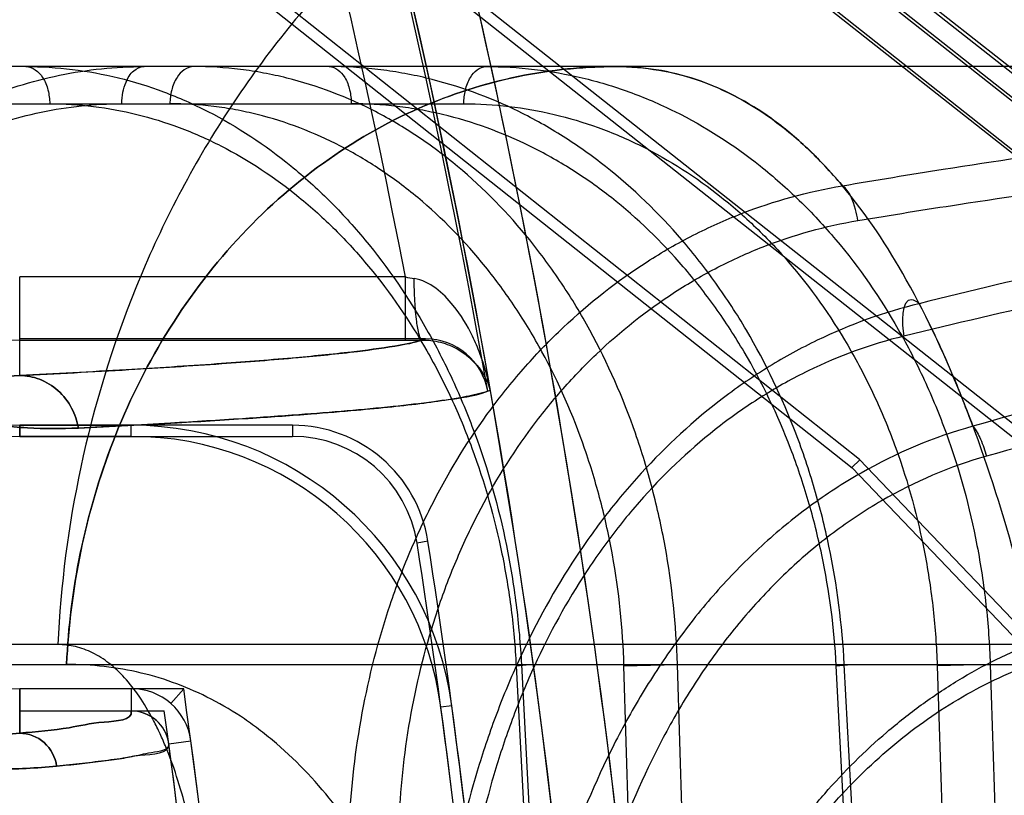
# Model space of a CAD drawing. Header units: millimetres. Extents: x 0 to 297, y 0 to 210.
# Tile 435 of 446: x 243.2855 to 243.3557, y 161.2886 to 161.3439. Entities that reach past the tile are written whole.
import ezdxf

# ---------------------------------------------------------------- set-up
doc = ezdxf.new("R2010")
doc.units = ezdxf.units.MM
doc.header["$LTSCALE"] = 16.335
doc.layers.get('0').update_dxf_attribs({"linetype": 'CONTINUOUS'})
for name, color, linetype in [('AXES_REF', 7, 'CONTINUOUS'), ('INTFCLR_1', 7, 'CONTINUOUS'), ('INTFCLR_144815', 7, 'CONTINUOUS'), ('INTFCLR_72935', 7, 'CONTINUOUS')]:
    doc.layers.add(name, color=color, linetype=linetype)

msp = doc.modelspace()

# ---------------------------------------------------------------- linework, layer by layer
at = {"color": 7, "linetype": 'Continuous'}
for radius in [8.7262453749, 8.7255, 8.6696226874]:
    msp.add_circle((241.415033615, 154.4105885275), radius, dxfattribs=at)
msp.add_arc((241.415033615, 154.4105885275), 8.64, 278.2771290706, 261.7228709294, dxfattribs=at)
at = {"layer": 'AXES_REF', "color": 9, "linetype": 'Continuous'}
msp.add_arc((241.415033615, 154.4105885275), 7.9600610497, 94.4118118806, 85.5881881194, dxfattribs=at)
at = {"layer": 'INTFCLR_1', "color": 9, "linetype": 'Continuous'}
for p, q in [((243.3052822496, 161.3803803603), (243.4069372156, 161.3001264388)), ((243.4041488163, 161.2965944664), (243.3119947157, 161.3693477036)), ((243.285460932, 161.3185468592), (243.285460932, 161.3255784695)), ((243.3129817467, 161.3255784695), (243.285460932, 161.3255784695)), ((243.3129817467, 161.3210791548), (243.3129817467, 161.3255784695)), ((243.285460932, 161.3210791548), (243.3141915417, 161.3210805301)), ((243.285460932, 161.3142104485), (243.285460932, 161.3149978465)), ((243.2934237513, 161.3142104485), (243.2934237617, 161.3149978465)), ((243.285460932, 161.2962104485), (243.285460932, 161.2930348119)), ((243.2934237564, 161.2962104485), (243.2934236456, 161.2946235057)), ((243.3162939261, 161.294985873), (243.3155134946, 161.2948813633)), ((243.2960998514, 161.2922815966), (243.2976727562, 161.2924922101))]:
    msp.add_line(p, q, dxfattribs=at)
at = {"layer": 'INTFCLR_1', "color": 6, "linetype": 'Continuous'}
for p, q in [((243.3944726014, 161.3079450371), (243.3045276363, 161.3789542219)), ((243.293374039, 161.364826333), (243.3882206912, 161.2899473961)), ((243.3874682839, 161.2895381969), (243.2928861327, 161.3642083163)), ((243.2854609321, 161.3149978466), (243.2934237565, 161.3149978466)), ((243.2934237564, 161.3142104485), (243.285460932, 161.3142104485)), ((243.293423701, 161.2962104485), (243.285460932, 161.2962104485)), ((243.285460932, 161.2946235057), (243.293423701, 161.2946235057))]:
    msp.add_line(p, q, dxfattribs=at)
at = {"layer": 'INTFCLR_1', "color": 7, "linetype": 'Continuous'}
msp.add_line((243.3188366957, 161.318095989), (243.3190368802, 161.317510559), dxfattribs=at)
at = {"layer": 'INTFCLR_1', "color": 9, "linetype": 'Continuous'}
for centre, radius, start, end in [((242.7832852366, 161.2235885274), 0.5439220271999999, 4.2349584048, 43.61014177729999), ((242.7832852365, 161.2235885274), 0.548433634, 4.2349578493, 15.4129247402), ((243.285460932, 161.3481563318), 0.0270771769, 193.9313763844, 270.0000000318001), ((243.3361871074, 161.4550267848), 0.1315118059, 259.8369044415, 260.1140063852)]:
    msp.add_arc(centre, radius, start, end, dxfattribs=at)
at = {"layer": 'INTFCLR_1', "color": 6, "linetype": 'Continuous'}
for centre, radius, start, end in [((242.7832852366, 161.2235885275), 0.5394259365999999, 10.8985890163, 42.7086480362), ((243.285460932, 161.3481563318), 0.0339458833, 193.93137305, 270.0000005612), ((243.285460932, 161.3481563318), 0.0331584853, 193.9313762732, 270.0000001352), ((243.285460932, 161.3481563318), 0.0519458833, 193.9313780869, 270.0000003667), ((243.2934234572, 161.2919232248), 0.0230746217, 7.627261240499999, 89.9992566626), ((243.2934234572, 161.2919232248), 0.0222872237, 7.627262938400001, 89.99922879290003), ((243.2934234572, 161.2919232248), 0.0042872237, 7.627283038, 89.99599086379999), ((242.7832852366, 161.2235885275), 0.5369819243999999, 3.0516590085, 7.6294468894), ((242.7832852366, 161.2235885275), 0.5377693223, 3.1312009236, 7.6294436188), ((243.2934234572, 161.2919232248), 0.0027002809, 7.626596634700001, 89.9960006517), ((242.7832852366, 161.2235885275), 0.5173949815, 356.013443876, 7.6295226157), ((242.7832852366, 161.2235885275), 0.5189819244, 356.0148208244, 7.629522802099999)]:
    msp.add_arc(centre, radius, start, end, dxfattribs=at)
at = {"layer": 'INTFCLR_1', "color": 9, "linetype": 'Continuous'}
for points, knots in [([(243.2551279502, 161.340632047), (243.2553432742, 161.3397640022), (243.2558354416, 161.3380661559), (243.2567508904, 161.3356329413), (243.2577973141, 161.3333768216), (243.2589362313, 161.3313169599), (243.260131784, 161.3294589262), (243.2617223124, 161.327297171), (243.2633908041, 161.3253938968), (243.2651041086, 161.3237319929), (243.2667202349, 161.3223132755), (243.2694142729, 161.3202592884), (243.2725931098, 161.3184142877), (243.275722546, 161.3170567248), (243.2785740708, 161.3160546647), (243.2819874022, 161.3152178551), (243.2859124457, 161.314752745), (243.2884359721, 161.3147408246), (243.289646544, 161.3148015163)], [0, 0, 0, 0, 0.0574620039, 0.1134387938, 0.166877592, 0.2171065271, 0.2645507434, 0.3087290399, 0.3894613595, 0.4267760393, 0.4620386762, 0.5275743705, 0.6441857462, 0.6969909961, 0.7465939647, 0.8382414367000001, 0.9221232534, 1, 1, 1, 1]), ([(243.2555946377, 161.3407478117), (243.2557809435, 161.3399967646), (243.2562071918, 161.3385279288), (243.2570003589, 161.3364233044), (243.2579077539, 161.3344723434), (243.2588954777, 161.3326917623), (243.2599325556, 161.3310863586), (243.2613119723, 161.3292197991), (243.2627590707, 161.3275776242), (243.2642447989, 161.3261451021), (243.2656460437, 161.3249231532), (243.2679807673, 161.3231566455), (243.2707335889, 161.3215744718), (243.2734425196, 161.3204161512), (243.2759079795, 161.3195639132), (243.2788573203, 161.3188597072), (243.2822437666, 161.3184811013), (243.2844184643, 161.3184866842), (243.285460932, 161.318546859)], [0, 0, 0, 0, 0.05754868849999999, 0.1136049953, 0.167112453, 0.2174228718, 0.2649197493, 0.309146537, 0.3899516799, 0.4273016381, 0.4625873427, 0.5281651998, 0.6447842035, 0.6975091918, 0.7471243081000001, 0.8386489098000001, 0.9223420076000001, 1, 1, 1, 1]), ([(243.2294916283, 161.3342727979), (243.2299153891, 161.3325643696), (243.2309003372, 161.3292738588), (243.2327769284, 161.3246265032), (243.2349142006, 161.320437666), (243.2372147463, 161.3167191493), (243.2395801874, 161.3134745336), (243.2426304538, 161.3098509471), (243.2457579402, 161.3067670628), (243.2489099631, 161.3041568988), (243.2518226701, 161.3019933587), (243.2553533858, 161.2997501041), (243.2594774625, 161.2976256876), (243.2643997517, 161.2955804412), (243.2699790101, 161.2939370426), (243.2759967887, 161.2929764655), (243.2810503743, 161.2927372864), (243.2840958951, 161.2928967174), (243.285460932, 161.2930348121)], [0, 0, 0, 0, 0.0698671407, 0.1360883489, 0.1986819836, 0.2562926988, 0.3094735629, 0.3579124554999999, 0.4441892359, 0.4833221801, 0.5202930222, 0.5881501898, 0.6490914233, 0.7042036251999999, 0.7995434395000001, 0.8791525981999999, 0.9455413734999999, 1, 1, 1, 1]), ([(243.2291984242, 161.3342000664), (243.2296443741, 161.3324022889), (243.2306805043, 161.3289395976), (243.2326541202, 161.3240484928), (243.2349015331, 161.3196393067), (243.2373203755, 161.3157247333), (243.2398074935, 161.3123083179), (243.2430146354, 161.3084918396), (243.2463032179, 161.3052425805), (243.249617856, 161.3024911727), (243.2526807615, 161.3002097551), (243.2563947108, 161.2978426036), (243.2607326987, 161.2955985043), (243.2659124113, 161.2934348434), (243.27178432, 161.2916909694), (243.2781212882, 161.2906613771), (243.2834453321, 161.2903927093), (243.2866561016, 161.2905448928), (243.2880952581, 161.2906853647)], [0, 0, 0, 0, 0.06983020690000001, 0.1360165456, 0.1985856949, 0.2561722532, 0.3093207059, 0.3577512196, 0.4440024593, 0.4831205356, 0.5200948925, 0.5879287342, 0.6488908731, 0.7039975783, 0.7993757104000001, 0.8790225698, 0.9454860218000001, 1, 1, 1, 1]), ([(243.3190368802, 161.3175105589), (243.3188624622, 161.318394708), (243.318497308, 161.3196996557), (243.317623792, 161.321743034), (243.3163862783, 161.3238152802), (243.3147193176, 161.3252741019), (243.3136080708, 161.325467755)], [0, 0, 0, 0, 0.2696155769, 0.4034546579, 0.6625293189, 1, 1, 1, 1]), ([(243.3141915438, 161.3210805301), (243.3140626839, 161.3210977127), (243.3139076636, 161.3216763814), (243.3137492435, 161.3225013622), (243.3136401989, 161.3239168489), (243.3136110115, 161.3249310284), (243.3136080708, 161.325467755)], [0, 0, 0, 0, 0.0871661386, 0.309707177, 0.6401160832, 1, 1, 1, 1]), ([(243.3141915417, 161.3210805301), (243.3135551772, 161.3208815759), (243.3118679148, 161.3205672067), (243.3087679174, 161.3201565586), (243.3045280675, 161.3197481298), (243.2991636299, 161.3193348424), (243.2926825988, 161.3189250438), (243.287990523, 161.3186736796), (243.285460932, 161.3185468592)], [0, 0, 0, 0, 0.06928541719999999, 0.1776589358, 0.3252045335, 0.5117163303, 0.7368032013, 1, 1, 1, 1]), ([(243.289646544, 161.3148015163), (243.2895642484, 161.3152973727), (243.2892313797, 161.3162933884), (243.2882653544, 161.3175405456), (243.2869408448, 161.3183559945), (243.2859390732, 161.3185439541), (243.285460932, 161.318546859)], [0, 0, 0, 0, 0.2483483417, 0.5086546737, 0.7637514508, 1, 1, 1, 1]), ([(243.2896465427, 161.3148015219), (243.2919935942, 161.3149191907), (243.2961446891, 161.3151404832), (243.301684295, 161.3154814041), (243.305953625, 161.3157850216), (243.3092609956, 161.3160553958), (243.3119354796, 161.3163118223), (243.3142118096, 161.3165586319), (243.3165527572, 161.3169055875), (243.318182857, 161.3171311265), (243.3190368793, 161.3175105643)], [0, 0, 0, 0, 0.2385487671, 0.4219735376, 0.5633767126, 0.6730318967, 0.7587781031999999, 0.8362030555, 0.9051367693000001, 1, 1, 1, 1]), ([(243.2934236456, 161.2946235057), (243.2935200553, 161.2939311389), (243.290970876, 161.2938728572), (243.2888150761, 161.293318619), (243.2866356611, 161.2931494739), (243.285460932, 161.293034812)], [0, 0, 0, 0, 0.2565760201, 0.5667820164, 1, 1, 1, 1]), ([(243.2880952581, 161.2906853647), (243.2880127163, 161.2913115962), (243.2873829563, 161.2925416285), (243.2860860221, 161.2930328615), (243.285460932, 161.2930348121)], [0, 0, 0, 0, 0.5026078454, 1, 1, 1, 1]), ([(243.2880952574, 161.2906853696), (243.2886422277, 161.2907387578), (243.2897036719, 161.290846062), (243.2912319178, 161.2910315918), (243.2927309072, 161.2912084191), (243.2941442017, 161.2915578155), (243.2961975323, 161.2915523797), (243.2960998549, 161.2922815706)], [0, 0, 0, 0, 0.2007017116, 0.3881327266, 0.5683142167, 0.7313224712, 1, 1, 1, 1])]:
    msp.add_open_spline(points, degree=3, knots=knots, dxfattribs=at)
at = {"layer": 'INTFCLR_1', "color": 7, "linetype": 'Continuous'}
msp.add_open_spline([(243.3141915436, 161.3210805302), (243.3145124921, 161.3210822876), (243.3152900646, 161.3210071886), (243.3173032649, 161.320354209), (243.3186970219, 161.3188021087), (243.3190368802, 161.3175105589)], degree=3, knots=[0, 0, 0, 0, 0.152108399, 0.3670628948, 1, 1, 1, 1], dxfattribs=at)
at = {"layer": 'INTFCLR_144815', "color": 9, "linetype": 'Continuous'}
for p, q in [((243.3624388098, 161.3405885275), (242.2998029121, 161.3405885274)), ((243.2645444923, 161.337935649), (243.3171466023, 161.337935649)), ((243.4618767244, 161.2993567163), (242.1883356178, 161.2993567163)), ((242.2666078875, 161.2979436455), (243.4021428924, 161.2979436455)), ((243.320884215, 161.2978494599), (243.3218365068, 161.2979402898)), ((243.320884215, 161.2978494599), (243.325669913, 161.2055885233)), ((243.3212591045, 161.2979436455), (243.3260537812, 161.2055885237)), ((243.3285750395, 161.2978494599), (243.3323906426, 161.2979436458)), ((243.3313337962, 161.2055885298), (243.3285750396, 161.2978494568)), ((243.3351482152, 161.2055885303), (243.3323906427, 161.2979436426)), ((243.3437195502, 161.2978494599), (243.3448058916, 161.2979351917)), ((243.3485946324, 161.2055885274), (243.3437195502, 161.2978494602)), ((243.3491759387, 161.205588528), (243.3442920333, 161.297943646)), ((243.3547056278, 161.2979436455), (243.3509194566, 161.2978494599)), ((243.3509194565, 161.2978494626), (243.3538982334, 161.2055885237)), ((243.3547056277, 161.2979436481), (243.3576837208, 161.205588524))]:
    msp.add_line(p, q, dxfattribs=at)
at = {"layer": 'INTFCLR_144815', "color": 7, "linetype": 'Continuous'}
for points, knots in [([(243.3513326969, 161.9152143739), (243.3516979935, 161.9152215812), (243.3518975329, 161.9141590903), (243.3520316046, 161.9131961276), (243.3520959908, 161.9120472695), (243.3521277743, 161.9107674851), (243.3521256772, 161.9093626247), (243.3520935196, 161.9077661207), (243.3520379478, 161.9061213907), (243.3519710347, 161.9046226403), (243.3519014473, 161.9032722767), (243.3518319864, 161.9020406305), (243.351745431, 161.9006263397), (243.351646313, 161.8991231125), (243.3515359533, 161.8975485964), (243.3514138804, 161.8958929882), (243.351269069, 161.8940196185), (243.3510969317, 161.89189107), (243.3509024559, 161.889585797), (243.3506830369, 161.887079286), (243.3504353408, 161.8843432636), (243.3501573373, 161.8813690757), (243.3498449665, 161.8781210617), (243.3494898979, 161.8745245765), (243.3490873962, 161.8705505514), (243.3486390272, 161.86622612), (243.348137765, 161.8614927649), (243.3475555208, 161.8561053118), (243.3469101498, 161.8502516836), (243.3461916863, 161.8438499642), (243.3453860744, 161.8367875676), (243.3444482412, 161.8286979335), (243.343389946, 161.8197102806), (243.3421846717, 161.8096199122), (243.3408188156, 161.7983411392), (243.339238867, 161.7854656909), (243.3374436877, 161.7710172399), (243.335393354, 161.7547070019), (243.3330668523, 161.7364005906), (243.3304943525, 161.7163628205), (243.3276781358, 161.6946250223), (243.3246668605, 161.6715699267), (243.3214370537, 161.6470216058), (243.3180372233, 161.6213492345), (243.3144762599, 161.5946169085), (243.3107762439, 161.5669849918), (243.3069096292, 161.538243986), (243.3028510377, 161.5082054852), (243.2986281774, 161.4770757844), (243.2942976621, 161.4452692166), (243.2898766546, 161.4129057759), (243.2853271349, 161.3797039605), (243.2805814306, 161.3451712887), (243.2773455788, 161.3216911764), (243.2756862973, 161.3096670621)], [0, 0, 0, 0, 0.0017950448, 0.0035513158, 0.0054803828, 0.007243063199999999, 0.0098972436, 0.012360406, 0.0150941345, 0.0179803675, 0.0197314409, 0.0217371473, 0.0240410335, 0.0266927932, 0.0291384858, 0.0317955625, 0.0348488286, 0.0383697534, 0.04228720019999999, 0.0462147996, 0.0507312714, 0.0557841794, 0.06089060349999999, 0.0667623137, 0.0735395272, 0.0805147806, 0.08812203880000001, 0.0969244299, 0.1071373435, 0.1170550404, 0.1285733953, 0.1420597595, 0.1570654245, 0.1730346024, 0.1919859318, 0.2128826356, 0.236765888, 0.2635166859, 0.2936451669, 0.3274283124, 0.3627698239, 0.4013350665, 0.4416596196, 0.4844146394, 0.5285641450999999, 0.5741551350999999, 0.6213813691, 0.6710402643, 0.7230746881, 0.7757217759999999, 0.8287470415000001, 0.8835523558, 0.9403659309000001, 1, 1, 1, 1]), ([(243.2756862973, 161.3096670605), (243.2771981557, 161.3206191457), (243.2800327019, 161.3411873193), (243.2840236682, 161.3702054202), (243.2875313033, 161.3957694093), (243.2906323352, 161.4184185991), (243.2933938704, 161.4386295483), (243.2958573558, 161.4566938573), (243.2980836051, 161.4730473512), (243.3001213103, 161.4880422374), (243.3019812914, 161.5017539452), (243.3036534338, 161.5141020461), (243.305132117, 161.5250387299), (243.3064504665, 161.5348034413), (243.307627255, 161.5435315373), (243.3086739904, 161.5513058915), (243.3096072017, 161.5582454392), (243.3104447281, 161.5644802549), (243.3111911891, 161.5700426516), (243.3118696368, 161.5751026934), (243.3124752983, 161.5796234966), (243.3130171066, 161.5836706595), (243.3135079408, 161.587339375), (243.3139533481, 161.5906705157), (243.3143597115, 161.5937113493), (243.3147260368, 161.5964538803), (243.3150613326, 161.5989652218), (243.3153685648, 161.6012673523), (243.3156491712, 161.6033707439), (243.3159156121, 161.6053686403), (243.3161646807, 161.6072369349), (243.3163738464, 161.6088064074), (243.3165912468, 161.6104380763), (243.3167403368, 161.6115573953), (243.316838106, 161.612291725)], [0, 0, 0, 0, 0.1086009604, 0.2039477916, 0.2877238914, 0.3620651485, 0.4285031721, 0.4880977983, 0.5411506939, 0.5906228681, 0.6367442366, 0.6770723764, 0.71302358, 0.7451511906, 0.7738599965, 0.7995341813, 0.8222066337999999, 0.8426397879, 0.8613279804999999, 0.8773350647, 0.8927886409, 0.9061319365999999, 0.9174444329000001, 0.9291470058, 0.9391444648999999, 0.9475796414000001, 0.9563257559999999, 0.9640319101, 0.9703936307, 0.9771701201, 0.9838307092, 0.9889079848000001, 0.9927231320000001, 1, 1, 1, 1])]:
    msp.add_open_spline(points, degree=3, knots=knots, dxfattribs=at)
at = {"layer": 'INTFCLR_144815', "color": 9, "linetype": 'Continuous'}
for points, knots in [([(243.3538828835, 161.3675885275), (243.3499868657, 161.3675885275), (243.3419302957, 161.366801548), (243.3300054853, 161.3631544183), (243.3185203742, 161.3568596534), (243.3082069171, 161.3480714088), (243.2996970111, 161.3372462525), (243.2934128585, 161.3250617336), (243.2895054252, 161.3122907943), (243.2883805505, 161.3036049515), (243.2881770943, 161.2993567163)], [0, 0, 0, 0, 0.1120066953, 0.2310131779, 0.3561439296, 0.4858595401, 0.6179059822, 0.7494999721, 0.8777274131, 1, 1, 1, 1]), ([(243.3538828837, 161.3675885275), (243.3543796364, 161.3675885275), (243.3555111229, 161.3671840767), (243.3568843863, 161.3657011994), (243.3578850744, 161.3639451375), (243.3585592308, 161.36241818), (243.3589668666, 161.3613748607), (243.3596389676, 161.3595087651), (243.3605748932, 161.3562923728), (243.3616622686, 161.3514488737), (243.3624696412, 161.346875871), (243.362996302, 161.3433621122), (243.3632974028, 161.3411741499), (243.3637594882, 161.3376108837), (243.3643868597, 161.3319414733), (243.3650815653, 161.3239509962), (243.3655040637, 161.3176371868), (243.3657529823, 161.3132138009), (243.3659144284, 161.3101065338), (243.3661697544, 161.3045167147), (243.3664465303, 161.296335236), (243.366611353, 161.2879989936), (243.3666798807, 161.2811474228), (243.3667048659, 161.2741066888), (243.3666731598, 161.2687943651), (243.3666300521, 161.2652408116)], [0, 0, 0, 0, 0.0141696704, 0.032245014, 0.0566276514, 0.07159990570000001, 0.07983247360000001, 0.08857479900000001, 0.1281706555, 0.1752647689, 0.2301232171, 0.2605892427, 0.2766105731, 0.2931213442, 0.3630803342, 0.4392931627, 0.5218908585, 0.5435700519, 0.5656680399, 0.6106436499, 0.703181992, 0.7991656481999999, 0.8484706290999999, 0.8986288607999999, 1, 1, 1, 1]), ([(243.3666300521, 161.2652408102), (243.366672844, 161.268767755), (243.3667147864, 161.2757463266), (243.366647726, 161.2861012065), (243.3664819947, 161.294583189), (243.3662812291, 161.3012231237), (243.3660420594, 161.3075670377), (243.3656689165, 161.3151499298), (243.3651800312, 161.3224961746), (243.3647226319, 161.3280807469), (243.3642457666, 161.3332115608), (243.3635906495, 161.3391425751), (243.3628110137, 161.3447371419), (243.362126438, 161.3488196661), (243.3614563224, 161.3523641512), (243.3605848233, 161.3562558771), (243.3594206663, 161.3602568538), (243.3583381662, 161.3630251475), (243.3574090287, 161.364781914), (243.3565769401, 161.3660321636), (243.3555153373, 161.3671825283), (243.354380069, 161.3675885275), (243.3538828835, 161.3675885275)], [0, 0, 0, 0, 0.1006106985, 0.199055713, 0.2953636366, 0.342590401, 0.3885395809, 0.4764458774, 0.5591383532, 0.5985355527, 0.6362718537, 0.7061191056, 0.7687234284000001, 0.7973639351, 0.8241873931, 0.8716144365, 0.9110602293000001, 0.9429569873, 0.9561975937, 0.9676399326, 0.9858181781, 1, 1, 1, 1]), ([(243.2859063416, 161.3405885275), (243.2881208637, 161.3405885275), (243.2914776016, 161.3401720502), (243.2952202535, 161.3390074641), (243.2973317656, 161.33814562), (243.3005029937, 161.3366354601), (243.3040078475, 161.3343121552), (243.3071349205, 161.3314798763), (243.3088559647, 161.3296790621), (243.3113826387, 161.3267713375), (243.3135919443, 161.3235340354), (243.3154648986, 161.320068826), (243.3166556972, 161.3176287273), (243.3185038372, 161.3131681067), (243.3198267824, 161.3084705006), (243.3205865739, 161.3043350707), (243.3209968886, 161.3015094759), (243.321185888, 161.2993721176), (243.3212591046, 161.2979436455)], [0, 0, 0, 0, 0.1091978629, 0.1646839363, 0.1929779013, 0.2215829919, 0.3378362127, 0.398393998, 0.4294053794, 0.4606082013, 0.5883152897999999, 0.6213567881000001, 0.6548436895, 0.7221509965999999, 0.8592379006, 0.8943221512, 0.9294697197, 1, 1, 1, 1]), ([(243.2859063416, 161.3405885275), (243.2863798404, 161.3405885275), (243.2871236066, 161.3399734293), (243.2875130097, 161.3389245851), (243.2876016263, 161.3382653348), (243.2876052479, 161.337935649)], [0, 0, 0, 0, 0.4196904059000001, 0.7077619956, 1, 1, 1, 1]), ([(243.2888049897, 161.2979436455), (243.2889262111, 161.3005970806), (243.289594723, 161.3060146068), (243.2919181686, 161.3139865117), (243.295655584, 161.3215951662), (243.3007200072, 161.3283611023), (243.3068656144, 161.3338613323), (243.3137158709, 161.3378064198), (243.3197487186, 161.3397432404), (243.3239448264, 161.340385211), (243.3262663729, 161.3405599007), (243.3274110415, 161.3405885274), (243.3279784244, 161.3405885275)], [0, 0, 0, 0, 0.1249260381, 0.2555252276, 0.3887896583, 0.5214499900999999, 0.6505625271, 0.7739873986, 0.8905463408, 0.9461740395, 0.9733149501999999, 1, 1, 1, 1]), ([(243.3279784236, 161.3405885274), (243.3268334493, 161.3405885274), (243.3245027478, 161.3404693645), (243.3197470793, 161.3397383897), (243.313713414, 161.3378068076), (243.3068657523, 161.3338607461), (243.3007200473, 161.3283618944), (243.295655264, 161.3215925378), (243.2907502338, 161.3116188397), (243.2890521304, 161.3033533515), (243.2888049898, 161.2979436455)], [0, 0, 0, 0, 0.0538964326, 0.1096244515, 0.2261806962, 0.349711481, 0.4789348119, 0.6117089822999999, 0.7450877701, 1, 1, 1, 1]), ([(243.2927455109, 161.337935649), (243.2927483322, 161.3382106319), (243.2927997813, 161.3387371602), (243.2930444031, 161.3395562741), (243.2934831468, 161.3403011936), (243.2940685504, 161.3405885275), (243.2943322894, 161.3405885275)], [0, 0, 0, 0, 0.246373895, 0.4701438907, 0.7637126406, 1, 1, 1, 1]), ([(243.2978756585, 161.3405885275), (243.2974021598, 161.3405885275), (243.2966583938, 161.3399734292), (243.2962689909, 161.338924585), (243.2961803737, 161.3382653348), (243.2961767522, 161.337935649)], [0, 0, 0, 0, 0.4196903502, 0.7077619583, 1, 1, 1, 1]), ([(243.3323906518, 161.2979436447), (243.3323044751, 161.3007662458), (243.33186576, 161.3049809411), (243.3308059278, 161.3097807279), (243.3300496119, 161.3124558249), (243.3287906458, 161.3163195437), (243.3269044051, 161.320625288), (243.3245119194, 161.3245935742), (243.3230292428, 161.3267132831), (243.3207541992, 161.3296666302), (243.3181653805, 161.3323284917), (243.31530599, 161.3345851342), (243.3133817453, 161.3359441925), (243.3099262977, 161.3379886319), (243.30617122, 161.3394269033), (243.3028731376, 161.3401438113), (243.3006643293, 161.3404853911), (243.2989895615, 161.3405885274), (243.2978756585, 161.3405885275)], [0, 0, 0, 0, 0.1400985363, 0.2092020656, 0.2436857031, 0.277971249, 0.4108016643, 0.4755818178, 0.5076100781, 0.5390793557, 0.6605405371, 0.6902617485, 0.7197591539, 0.7773480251, 0.8891702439, 0.9170270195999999, 0.9447376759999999, 1, 1, 1, 1]), ([(243.3442920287, 161.2979436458), (243.3441442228, 161.3007718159), (243.3435994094, 161.304993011), (243.3424007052, 161.309784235), (243.3415600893, 161.3124575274), (243.3401683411, 161.3163310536), (243.3381134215, 161.3206404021), (243.3355513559, 161.3245974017), (243.3339680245, 161.3267149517), (243.3315352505, 161.3296765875), (243.3287882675, 161.3323358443), (243.3257775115, 161.3345860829), (243.3237477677, 161.3359458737), (243.3201086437, 161.3379920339), (243.3161814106, 161.3394271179), (243.312739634, 161.3401437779), (243.3104374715, 161.3404851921), (243.308694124, 161.3405885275), (243.3075348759, 161.3405885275)], [0, 0, 0, 0, 0.1372745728, 0.2052346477, 0.2392207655, 0.273064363, 0.40473724, 0.4693064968, 0.5013235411, 0.5328440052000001, 0.6550896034, 0.6851375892, 0.7150081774, 0.7734496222, 0.8872400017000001, 0.9156027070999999, 0.9438087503, 1, 1, 1, 1]), ([(243.3075348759, 161.3405885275), (243.3079866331, 161.3405885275), (243.3086839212, 161.3399496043), (243.309035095, 161.3389216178), (243.3091182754, 161.3382649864), (243.3091216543, 161.337935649)], [0, 0, 0, 0, 0.4095910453, 0.7013866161, 1, 1, 1, 1]), ([(243.3171466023, 161.337935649), (243.3171499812, 161.3382649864), (243.3172331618, 161.3389216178), (243.3175843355, 161.3399496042), (243.3182816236, 161.3405885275), (243.3187333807, 161.3405885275)], [0, 0, 0, 0, 0.2986134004, 0.5904089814, 1, 1, 1, 1]), ([(243.3187333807, 161.3405885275), (243.3210347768, 161.3405885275), (243.3245153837, 161.3401760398), (243.3284044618, 161.3390091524), (243.3305901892, 161.3381464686), (243.3338523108, 161.336642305), (243.3374564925, 161.3343246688), (243.3406698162, 161.3314829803), (243.342428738, 161.3296802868), (243.3449966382, 161.3267795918), (243.3472364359, 161.3235411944), (243.3491209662, 161.3200695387), (243.3503115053, 161.3176301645), (243.3521449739, 161.3131713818), (243.3534290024, 161.3084702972), (243.3541359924, 161.3043347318), (243.3545056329, 161.3015084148), (243.3546587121, 161.2993712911), (243.3547056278, 161.2979436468)], [0, 0, 0, 0, 0.112209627, 0.1688776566, 0.1976712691, 0.2267084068, 0.3439814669, 0.4046494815, 0.4356206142, 0.4667234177, 0.5935097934, 0.626212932, 0.6593247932, 0.7258042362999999, 0.8610544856, 0.8956691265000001, 0.9303544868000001, 1, 1, 1, 1]), ([(243.3279784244, 161.3405885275), (243.3300445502, 161.3405885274), (243.3343394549, 161.3398570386), (243.3386170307, 161.3373750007), (243.3412234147, 161.3351811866), (243.3426848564, 161.3337713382), (243.3436422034, 161.3327054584), (243.3441627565, 161.3320835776)], [0, 0, 0, 0, 0.3287889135, 0.6771462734, 0.7722571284, 0.8709440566, 1, 1, 1, 1]), ([(243.3534690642, 161.3149298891), (243.353242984, 161.3155394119), (243.3518749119, 161.3191153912), (243.349149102, 161.3250823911), (243.3455412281, 161.3305522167), (243.3429426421, 161.3334882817), (243.341309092, 161.335129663), (243.3384505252, 161.3375232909), (243.3339086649, 161.339954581), (243.329915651, 161.3405885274), (243.3279784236, 161.3405885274)], [0, 0, 0, 0, 0.050723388, 0.2987433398, 0.5104880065, 0.55853659, 0.6045091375, 0.6910612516, 0.8488498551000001, 1, 1, 1, 1]), ([(243.2581643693, 161.2978494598), (243.258226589, 161.299035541), (243.2584313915, 161.3014010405), (243.2589797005, 161.3049118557), (243.2597657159, 161.308358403), (243.2607822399, 161.3117151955), (243.2620226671, 161.3149572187), (243.2634783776, 161.3180612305), (243.2651386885, 161.3210062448), (243.2669927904, 161.3237715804), (243.269026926, 161.326338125), (243.2712276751, 161.3286863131), (243.2735781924, 161.3308002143), (243.2760630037, 161.3326642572), (243.2786648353, 161.334265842), (243.2813659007, 161.3355924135), (243.2841455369, 161.3366340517), (243.2869821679, 161.3373839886), (243.2898549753, 161.3378352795), (243.2917841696, 161.337935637), (243.292745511, 161.337935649)], [0, 0, 0, 0, 0.0611914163, 0.1222153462, 0.1829330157, 0.2431697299, 0.3027654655, 0.3616159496, 0.4196421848, 0.4767773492, 0.5329717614, 0.5881802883, 0.6423889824, 0.6956352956, 0.7479993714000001, 0.7995680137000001, 0.850430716, 0.900683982, 0.9504712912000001, 1, 1, 1, 1]), ([(243.2876052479, 161.337935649), (243.2896885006, 161.337935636), (243.2928463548, 161.3375442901), (243.2963673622, 161.3364491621), (243.2983541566, 161.335639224), (243.3013379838, 161.3342198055), (243.3046360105, 161.3320359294), (243.3075792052, 161.3293734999), (243.3091991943, 161.3276807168), (243.3115776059, 161.3249477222), (243.3136576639, 161.32190465), (243.3154215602, 161.3186471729), (243.3165429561, 161.3163535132), (243.318283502, 161.312160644), (243.319530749, 161.3077448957), (243.3202480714, 161.3038574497), (243.3206355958, 161.301201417), (243.3208145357, 161.2991922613), (243.320884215, 161.2978494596)], [0, 0, 0, 0, 0.1092276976, 0.1647324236, 0.1930354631, 0.2216493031, 0.3379316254, 0.3985016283, 0.4295175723, 0.460723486, 0.5884330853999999, 0.6214715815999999, 0.6549537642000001, 0.7222477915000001, 0.8592953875, 0.8943666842, 0.9295004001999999, 1, 1, 1, 1]), ([(243.3285750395, 161.2978494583), (243.3284956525, 161.3005025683), (243.3280861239, 161.3044642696), (243.3270928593, 161.3089761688), (243.3263840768, 161.3114908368), (243.3252037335, 161.3151226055), (243.3234340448, 161.3191698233), (243.3211887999, 161.3229002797), (243.3197972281, 161.3248928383), (243.3176620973, 161.3276689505), (243.315231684, 161.33017108), (243.3125468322, 161.3322924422), (243.3107399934, 161.3335699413), (243.3074951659, 161.3354915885), (243.3039685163, 161.3368435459), (243.3008709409, 161.3375177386), (243.298796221, 161.3378388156), (243.297223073, 161.3379356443), (243.2961767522, 161.337935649)], [0, 0, 0, 0, 0.1401554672, 0.2092802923, 0.2437732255, 0.2780669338, 0.4109187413, 0.4756998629, 0.5077268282, 0.5391939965, 0.6606353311, 0.6903498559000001, 0.7198403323, 0.7774136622, 0.8891993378, 0.9170477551, 0.9447508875, 1, 1, 1, 1]), ([(243.3437195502, 161.29784946), (243.3435790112, 161.3005080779), (243.3430644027, 161.3044761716), (243.3419339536, 161.3089796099), (243.3411419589, 161.3114924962), (243.3398307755, 161.3151337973), (243.337895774, 161.3191847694), (243.3354836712, 161.3229040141), (243.3339931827, 161.3248944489), (243.3317032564, 161.3276786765), (243.3291177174, 161.3301781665), (243.3262846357, 161.3322933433), (243.3243746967, 161.3335715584), (243.3209504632, 161.3354949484), (243.3172556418, 161.3368437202), (243.3140177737, 161.3375176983), (243.3118520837, 161.3378386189), (243.3102121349, 161.3379356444), (243.3091216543, 161.337935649)], [0, 0, 0, 0, 0.1372191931, 0.2051575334, 0.239134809, 0.2729706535, 0.4046233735, 0.4691910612, 0.501209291, 0.5327320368, 0.6549971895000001, 0.6850516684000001, 0.7149290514, 0.7733847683, 0.887210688, 0.9155819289, 0.9437955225, 1, 1, 1, 1]), ([(243.3171466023, 161.337935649), (243.319308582, 161.3379356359), (243.3225783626, 161.3375481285), (243.3262313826, 161.3364507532), (243.328284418, 161.3356400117), (243.3313484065, 161.3342261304), (243.3347334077, 161.3320475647), (243.3377506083, 161.3293763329), (243.3394020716, 161.327681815), (243.3418132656, 161.3249551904), (243.3439155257, 161.3219109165), (243.3456841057, 161.3186477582), (243.346801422, 161.3163547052), (243.3485219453, 161.3121633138), (243.3497255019, 161.307744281), (243.3503877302, 161.3038570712), (243.3507335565, 161.3012002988), (243.3508761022, 161.299191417), (243.3509194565, 161.2978494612)], [0, 0, 0, 0, 0.1121878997, 0.1688416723, 0.1976274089, 0.2266570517, 0.343905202, 0.4045627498, 0.4355295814, 0.4666289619, 0.5934110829, 0.6261162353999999, 0.6592317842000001, 0.7257227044, 0.8610051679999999, 0.8956305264, 0.9303278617, 1, 1, 1, 1]), ([(243.3441627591, 161.3320836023), (243.3465579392, 161.3324921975), (243.356251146, 161.3340796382), (243.365985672, 161.3354135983), (243.3733270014, 161.3362812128)], [0, 0, 0, 0, 0.2473764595, 1, 1, 1, 1]), ([(243.3452607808, 161.3296008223), (243.3476560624, 161.3300012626), (243.3573503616, 161.3315571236), (243.3670843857, 161.3328642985), (243.3744250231, 161.3337144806)], [0, 0, 0, 0, 0.2473483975, 1, 1, 1, 1]), ([(243.3089722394, 161.2865281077), (243.3091104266, 161.2891923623), (243.3097229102, 161.2944985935), (243.3113786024, 161.3009723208), (243.3132512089, 161.3059452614), (243.3154710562, 161.310711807), (243.317884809, 161.314622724), (243.3202762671, 161.3177110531), (243.3219535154, 161.3196928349), (243.3250669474, 161.3229157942), (243.3285937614, 161.3256924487), (243.3318406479, 161.3276647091), (243.334060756, 161.3288680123), (243.3380618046, 161.3306660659), (243.3417072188, 161.3316746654), (243.3441627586, 161.3320835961)], [0, 0, 0, 0, 0.1287568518, 0.2569609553, 0.3213810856, 0.384983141, 0.5105637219, 0.5419689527, 0.5734721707, 0.6358190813, 0.7580421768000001, 0.7885404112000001, 0.8191369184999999, 0.8798569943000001, 1, 1, 1, 1]), ([(243.3452607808, 161.3296008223), (243.3452219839, 161.3298656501), (243.3450303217, 161.330742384), (243.3446841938, 161.3317029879), (243.3441627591, 161.3320836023)], [0, 0, 0, 0, 0.2930871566, 1, 1, 1, 1]), ([(243.3792632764, 161.3301323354), (243.3767455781, 161.3296576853), (243.3668274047, 161.3277164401), (243.3569632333, 161.325497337), (243.3496426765, 161.3236738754)], [0, 0, 0, 0, 0.2535103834, 1, 1, 1, 1]), ([(243.3125169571, 161.2864339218), (243.3126203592, 161.2889676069), (243.3131428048, 161.2940080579), (243.3146445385, 161.3001615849), (243.3163658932, 161.3048814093), (243.318415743, 161.3093953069), (243.3206581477, 161.3130989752), (243.3228874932, 161.3160224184), (243.3244508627, 161.3178965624), (243.3273567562, 161.3209426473), (243.3306572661, 161.3235666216), (243.333699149, 161.3254299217), (243.3357798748, 161.3265660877), (243.3395325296, 161.3282640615), (243.3429549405, 161.3292155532), (243.3452607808, 161.3296008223)], [0, 0, 0, 0, 0.1298374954, 0.2586273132, 0.3231850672, 0.3868339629, 0.5122916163, 0.5436287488, 0.5750512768, 0.6372068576, 0.7589754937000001, 0.7893511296, 0.8198239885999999, 0.8802999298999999, 1, 1, 1, 1]), ([(243.3781652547, 161.3276885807), (243.3756476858, 161.3272234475), (243.365731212, 161.325321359), (243.3558666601, 161.3231466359), (243.3485446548, 161.32135929)], [0, 0, 0, 0, 0.2535536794, 1, 1, 1, 1]), ([(243.3496426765, 161.3236738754), (243.3494953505, 161.3238156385), (243.3483104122, 161.3244302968), (243.3483741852, 161.3222244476), (243.3485446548, 161.32135929)], [0, 0, 0, 0, 0.1882211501, 1, 1, 1, 1]), ([(243.3496426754, 161.3236738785), (243.3471381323, 161.3230695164), (243.343455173, 161.3217369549), (243.3388883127, 161.3192366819), (243.3345308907, 161.3162502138), (243.3310933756, 161.313080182), (243.328460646, 161.3100701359), (243.3267685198, 161.3079615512), (243.3240351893, 161.3040780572), (243.3217669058, 161.2998764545), (243.3201470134, 161.2961259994), (243.3191481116, 161.2935772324), (243.3176347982, 161.2890572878), (243.316093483, 161.2824223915), (243.3154590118, 161.2770186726), (243.3152756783, 161.2743067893)], [0, 0, 0, 0, 0.1202040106, 0.1809468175, 0.2426366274, 0.3663086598, 0.3976274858, 0.4292047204, 0.4923997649, 0.6189828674, 0.6509543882, 0.6830001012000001, 0.7466739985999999, 0.8731875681, 1, 1, 1, 1]), ([(243.3496426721, 161.3236738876), (243.3502896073, 161.3224285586), (243.3512489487, 161.3204168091), (243.3524523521, 161.3175809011), (243.354344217, 161.3127290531), (243.356971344, 161.304346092), (243.3589596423, 161.2955035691), (243.3601677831, 161.2889272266), (243.3609444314, 161.2843001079), (243.362185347, 161.2757642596), (243.3632499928, 161.2656699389), (243.3639204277, 161.2565657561), (243.3642387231, 161.2511306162), (243.3646482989, 161.2427372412), (243.3649719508, 161.2299057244), (243.364876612, 161.2184570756), (243.3647357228, 161.2126538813)], [0, 0, 0, 0, 0.0372726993, 0.0591480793, 0.081815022, 0.1755685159, 0.2921048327, 0.3223045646, 0.3531589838, 0.4167142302, 0.5513725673, 0.6226313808, 0.6591658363, 0.6959740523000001, 0.8458220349, 1, 1, 1, 1]), ([(243.3846170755, 161.3228860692), (243.3819470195, 161.322283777), (243.3715091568, 161.3198542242), (243.3611380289, 161.3171352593), (243.3534690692, 161.3149301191)], [0, 0, 0, 0, 0.2554058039, 1, 1, 1, 1]), ([(243.3485446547, 161.32135929), (243.3461948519, 161.320785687), (243.3427400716, 161.319522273), (243.3384654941, 161.3171473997), (243.3343873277, 161.3143114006), (243.3311772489, 161.3113006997), (243.3287293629, 161.3084388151), (243.3271545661, 161.3064314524), (243.3246117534, 161.3027295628), (243.3225126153, 161.2987262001), (243.3210269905, 161.2951496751), (243.3201102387, 161.2927127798), (243.3187259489, 161.2883811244), (243.3173356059, 161.2820097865), (243.316802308, 161.2768216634), (243.316656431, 161.2742126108)], [0, 0, 0, 0, 0.1191128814, 0.1793339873, 0.2405248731, 0.3633715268, 0.3945338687, 0.4259739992, 0.4889667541, 0.6154878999, 0.6475290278, 0.6796791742, 0.7436740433, 0.8713175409, 1, 1, 1, 1]), ([(243.3855845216, 161.3205872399), (243.382914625, 161.3199970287), (243.3724788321, 161.3176165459), (243.3621072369, 161.3149519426), (243.3544365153, 161.3127904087)], [0, 0, 0, 0, 0.255456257, 1, 1, 1, 1]), ([(243.3534690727, 161.3149300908), (243.3506902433, 161.3141586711), (243.3466364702, 161.312441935), (243.3417571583, 161.3092645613), (243.3383524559, 161.3064597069), (243.3352439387, 161.3032996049), (243.3324470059, 161.2998386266), (243.3299669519, 161.2961310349), (243.3270795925, 161.2909288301), (243.325074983, 161.2861017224), (243.3236970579, 161.2818495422), (243.3228615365, 161.2789877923), (243.3209293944, 161.2710912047), (243.3200909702, 161.2637125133), (243.319773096, 161.2578261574)], [0, 0, 0, 0, 0.122251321, 0.1841550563, 0.2465049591, 0.3088365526, 0.3717560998, 0.4348594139, 0.4976795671, 0.6237574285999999, 0.6555254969, 0.6871647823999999, 0.7501096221, 1, 1, 1, 1]), ([(243.3534690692, 161.3149301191), (243.3536957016, 161.3146534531), (243.3540775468, 161.3139534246), (243.3543318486, 161.3132065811), (243.3544365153, 161.3127904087)], [0, 0, 0, 0, 0.4545659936, 1, 1, 1, 1]), ([(243.3544365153, 161.3127904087), (243.3518286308, 161.3120564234), (243.3480254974, 161.3104211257), (243.3434644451, 161.3073897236), (243.3402844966, 161.3047116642), (243.3373864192, 161.3016917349), (243.3347845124, 161.2983803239), (243.3324840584, 161.2948278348), (243.3298093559, 161.2898284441), (243.3279706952, 161.2851868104), (243.3267177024, 161.2810947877), (243.325956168, 161.2783288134), (243.3241968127, 161.2706388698), (243.3234949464, 161.263462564), (243.3232440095, 161.2577319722)], [0, 0, 0, 0, 0.1202423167, 0.1812239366, 0.2427342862, 0.3043443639, 0.366679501, 0.4293621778, 0.4919378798, 0.6181093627, 0.650035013, 0.681882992, 0.7454161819, 1, 1, 1, 1]), ([(243.2992634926, 161.2652408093), (243.2993078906, 161.2664159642), (243.2993585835, 161.2687423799), (243.299318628, 161.2721957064), (243.2991880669, 161.2750235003), (243.2990227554, 161.2772360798), (243.298822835, 161.2793530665), (243.2985065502, 161.2818857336), (243.2980875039, 161.2843328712), (243.2976940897, 161.2861911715), (243.2972798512, 161.2879077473), (243.2967066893, 161.2898969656), (243.2960277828, 161.2917568), (243.2954327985, 161.2931091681), (243.2948387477, 161.2943052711), (243.2940532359, 161.295629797), (243.2930087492, 161.2969766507), (243.2918914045, 161.2980347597), (243.2907047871, 161.2987981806), (243.2894581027, 161.2992574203), (243.2885999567, 161.2993566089), (243.2881770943, 161.2993567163)], [0, 0, 0, 0, 0.091753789, 0.1815166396, 0.2694076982, 0.3125669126, 0.3546185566, 0.4353061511, 0.5116443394, 0.5482469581, 0.5834912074, 0.6494052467, 0.7096551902, 0.7377984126, 0.764641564, 0.8138270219, 0.85768374, 0.8972107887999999, 0.9333282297, 0.9670072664, 1, 1, 1, 1]), ([(243.3231334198, 161.2127040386), (243.3233645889, 161.2166992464), (243.3238554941, 161.2247019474), (243.3248325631, 161.2367207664), (243.3263462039, 161.2487687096), (243.3283862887, 161.2587749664), (243.3304359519, 161.2656876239), (243.331833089, 161.2696302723), (243.3333947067, 161.2735533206), (243.3356559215, 161.2783355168), (243.3383814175, 161.282874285), (243.3408584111, 161.2862973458), (243.3435234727, 161.289537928), (243.3464907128, 161.2924963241), (243.3497616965, 161.2950867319), (243.3532314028, 161.2974031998), (243.3560562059, 161.2988016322), (243.3580032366, 161.2995391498)], [0, 0, 0, 0, 0.1216132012, 0.243647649, 0.3663864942, 0.4904425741, 0.5534431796, 0.5853358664, 0.6175277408, 0.68173217, 0.7458615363, 0.7780820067, 0.8100580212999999, 0.8733073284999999, 0.9049126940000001, 0.9367292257, 1, 1, 1, 1]), ([(243.3152757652, 161.2743067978), (243.315192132, 161.2745284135), (243.314863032, 161.2753880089), (243.3142697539, 161.276853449), (243.3132202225, 161.2792330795), (243.3113408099, 161.2829971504), (243.3083193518, 161.28774104), (243.3050101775, 161.291313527), (243.3026660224, 161.293218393), (243.3011390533, 161.2943225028), (243.2984124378, 161.295956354), (243.2941703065, 161.2975478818), (243.2905911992, 161.2979425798), (243.2888049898, 161.2979436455)], [0, 0, 0, 0, 0.0187560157, 0.0728836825, 0.1251833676, 0.224679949, 0.4058705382, 0.5687625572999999, 0.6073438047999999, 0.6449671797, 0.7179054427, 0.8585486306, 1, 1, 1, 1]), ([(243.3246621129, 161.2126068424), (243.3248875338, 161.2165927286), (243.3253532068, 161.2245594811), (243.3262413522, 161.2364917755), (243.3276113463, 161.2483817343), (243.3294705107, 161.2582123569), (243.3313538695, 161.2649811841), (243.3326445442, 161.2688221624), (243.3340817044, 161.2726302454), (243.3361733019, 161.2772600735), (243.3387043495, 161.2816553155), (243.3410099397, 161.284964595), (243.3434894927, 161.2880858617), (243.346258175, 161.2909346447), (243.3493182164, 161.2934282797), (243.3525604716, 161.2956544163), (243.3552086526, 161.2969989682), (243.3570357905, 161.2977072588)], [0, 0, 0, 0, 0.1248651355, 0.2496005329, 0.3741910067, 0.4990542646, 0.5620229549, 0.5937827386, 0.6257619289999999, 0.6893021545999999, 0.7524559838, 0.7840722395, 0.8153727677, 0.8770772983, 0.9078185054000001, 0.9387092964, 1, 1, 1, 1])]:
    msp.add_open_spline(points, degree=3, knots=knots, dxfattribs=at)
at = {"layer": 'INTFCLR_144815', "color": 6, "linetype": 'Continuous'}
msp.add_open_spline([(243.2575460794, 161.2979436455), (243.2576121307, 161.2992177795), (243.2578324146, 161.3017681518), (243.2584276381, 161.3055620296), (243.2592880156, 161.3093007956), (243.2604024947, 161.312929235), (243.2617544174, 161.3164079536), (243.2633283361, 161.3197145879), (243.2651201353, 161.3228464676), (243.2671194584, 161.3257839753), (243.2693050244, 161.3284973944), (243.2716548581, 161.3309655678), (243.2741551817, 161.3331786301), (243.2767979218, 161.3351299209), (243.2795599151, 161.3368011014), (243.2824136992, 161.3381775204), (243.2853259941, 161.3392490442), (243.2882852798, 161.3400173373), (243.2912906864, 161.3404836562), (243.2933159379, 161.3405885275), (243.2943322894, 161.3405885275)], degree=3, knots=[0, 0, 0, 0, 0.0617823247, 0.1238447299, 0.1858195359, 0.247403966, 0.3074912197, 0.3663888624, 0.4245774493, 0.4820469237, 0.5382776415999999, 0.5931090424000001, 0.6468783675, 0.699766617, 0.7519718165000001, 0.8029757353, 0.8529596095, 0.9020028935, 0.950783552, 1, 1, 1, 1], dxfattribs=at)
at = {"layer": 'INTFCLR_72935', "color": 6, "linetype": 'Continuous'}
for p, q in [((243.302859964, 161.3806957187), (243.3971332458, 161.3060100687)), ((243.3453878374, 161.3125579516), (243.2793706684, 161.3648584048)), ((243.278682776, 161.3643988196), (243.3448561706, 161.3119746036)), ((243.3144161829, 161.3211563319), (243.285460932, 161.3211563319)), ((243.3049199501, 161.3149978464), (243.2854609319, 161.3149978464)), ((243.285460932, 161.3142104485), (243.3049199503, 161.3142104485)), ((243.3454089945, 161.3125411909), (243.3448350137, 161.3119913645)), ((243.3799416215, 161.276392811), (243.3453878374, 161.3125579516)), ((243.3448561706, 161.3119746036), (243.379372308, 161.2758488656)), ((243.2971609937, 161.296210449), (243.2854609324, 161.296210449)), ((243.2971609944, 161.2962104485), (243.2962413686, 161.2951525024)), ((243.285460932, 161.2946235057), (243.2957806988, 161.2946235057))]:
    msp.add_line(p, q, dxfattribs=at)
at = {"layer": 'INTFCLR_72935', "color": 9, "linetype": 'Continuous'}
for p, q in [((243.4071164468, 161.3001257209), (243.3051061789, 161.3809408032)), ((243.3118551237, 161.3698531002), (243.4043220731, 161.2965984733)), ((243.285460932, 161.3185468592), (243.285460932, 161.3211563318)), ((243.285460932, 161.3149978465), (243.285460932, 161.3142104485)), ((243.3049199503, 161.3149978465), (243.3049199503, 161.3142104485)), ((243.3145896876, 161.3067235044), (243.3138117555, 161.3066017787)), ((243.285460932, 161.293034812), (243.285460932, 161.2962104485))]:
    msp.add_line(p, q, dxfattribs=at)
at = {"layer": 'INTFCLR_72935', "color": 6, "linetype": 'Continuous'}
for centre, radius, start, end in [((242.7832852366, 161.2235885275), 0.5437250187, 9.9390037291, 43.6299210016), ((243.285460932, 161.3481563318), 0.0339458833, 193.93137305, 270.0000005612), ((243.285460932, 161.3481563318), 0.0519458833, 193.9313780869, 270.0000003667), ((243.3144187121, 161.3166569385), 0.004499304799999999, 9.9621208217, 90.03220690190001), ((243.3049199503, 161.3052104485), 0.009787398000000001, 8.8931494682, 90.0000006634), ((243.3049199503, 161.3052104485), 0.009000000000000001, 8.8931572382, 89.9999953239), ((242.7832852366, 161.2235885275), 0.5369819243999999, 4.8948227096, 8.8931498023), ((242.7832852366, 161.2235885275), 0.5377693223, 4.8948229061, 8.893149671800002), ((242.7832852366, 161.2235885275), 0.5189819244, 356.0148208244, 8.043882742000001), ((242.7832852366, 161.2235885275), 0.5173949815, 356.0134438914, 7.891264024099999)]:
    msp.add_arc(centre, radius, start, end, dxfattribs=at)
at = {"layer": 'INTFCLR_72935', "color": 9, "linetype": 'Continuous'}
for centre, radius, start, end in [((242.7832852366, 161.2235885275), 0.5484336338, 4.2349578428, 15.4677013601), ((242.7832852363, 161.2235885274), 0.5439374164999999, 4.2349584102, 15.4677019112)]:
    msp.add_arc(centre, radius, start, end, dxfattribs=at)
for points, knots in [([(243.2896465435, 161.3148015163), (243.2884354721, 161.3147407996), (243.2859100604, 161.314752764), (243.281980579, 161.315218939), (243.2785611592, 161.3160578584), (243.2757050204, 161.3170641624), (243.2734335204, 161.318050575), (243.2710918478, 161.3192848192), (243.2686890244, 161.3208103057), (243.2662377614, 161.3226834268), (243.2637507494, 161.3249847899), (243.2617319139, 161.3272857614), (243.2601437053, 161.3294414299), (243.2589429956, 161.3313054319), (243.2578019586, 161.3333673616), (243.2567556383, 161.3356219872), (243.255838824, 161.3380567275), (243.2553451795, 161.3397563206), (243.2551279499, 161.3406320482)], [0, 0, 0, 0, 0.07790330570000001, 0.1618667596, 0.2536806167, 0.3034199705, 0.3562896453, 0.4126322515, 0.4733102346, 0.5389302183, 0.6105590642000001, 0.6906636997, 0.7351564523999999, 0.7824908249, 0.8330084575, 0.8864378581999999, 0.9420335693, 1, 1, 1, 1]), ([(243.285460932, 161.3185468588), (243.2844180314, 161.3184866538), (243.2822416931, 161.3184811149), (243.278851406, 161.3188605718), (243.2758968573, 161.3195667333), (243.2734272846, 161.3204222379), (243.2714609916, 161.3212642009), (243.2694340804, 161.3223209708), (243.267352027, 161.3236305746), (243.2652275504, 161.3252418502), (243.2630706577, 161.3272252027), (243.2613201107, 161.3292103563), (243.2599426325, 161.3310715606), (243.2589014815, 161.3326816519), (243.2579117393, 161.3344641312), (243.2570045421, 161.3364137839), (243.2562100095, 161.3385198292), (243.2557825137, 161.3399901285), (243.2555946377, 161.3407478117)], [0, 0, 0, 0, 0.077684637, 0.1614602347, 0.2531489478, 0.3029013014, 0.3556901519, 0.4120655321, 0.4727178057, 0.538390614, 0.6100777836, 0.690278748, 0.7347779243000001, 0.7821808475, 0.8327613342, 0.8862761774, 0.9419483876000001, 1, 1, 1, 1]), ([(243.285460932, 161.2930348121), (243.2840935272, 161.2928964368), (243.2810430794, 161.2927370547), (243.2759850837, 161.2929775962), (243.2699717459, 161.293939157), (243.2644062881, 161.2955789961), (243.2602237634, 161.2973151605), (243.2576011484, 161.2985924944), (243.2547514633, 161.3001340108), (243.2510266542, 161.3024969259), (243.247339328, 161.3053890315), (243.2443171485, 161.3081864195), (243.2419425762, 161.3106659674), (243.2395596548, 161.3135009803), (243.2371958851, 161.3167475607), (243.2349062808, 161.3204523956), (243.2327664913, 161.3246488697), (243.2308956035, 161.329287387), (243.229911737, 161.3325788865), (243.2294916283, 161.3342727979)], [0, 0, 0, 0, 0.0545518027, 0.1210381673, 0.2006278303, 0.2957140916, 0.3505402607, 0.3802099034, 0.4114671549, 0.4791025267, 0.5550208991, 0.5971000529, 0.6424803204, 0.6911977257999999, 0.7439878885, 0.8017400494, 0.8638847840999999, 0.9307288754, 1, 1, 1, 1]), ([(243.2880952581, 161.2906853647), (243.2866535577, 161.2905446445), (243.2834376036, 161.2903924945), (243.2781089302, 161.2906626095), (243.2717767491, 161.2916932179), (243.2659193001, 161.2934332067), (243.2615191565, 161.2952696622), (243.2587598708, 161.2966191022), (243.2557625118, 161.2982472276), (243.2518436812, 161.3007409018), (243.2479662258, 161.3037902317), (243.244787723, 161.3067384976), (243.2422911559, 161.3093506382), (243.2397854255, 161.3123367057), (243.2373003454, 161.3157550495), (243.2348929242, 161.3196553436), (243.2326430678, 161.3240722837), (243.2306754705, 161.3289539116), (243.229640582, 161.332417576), (243.2291984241, 161.3342000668)], [0, 0, 0, 0, 0.0546088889, 0.1211683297, 0.2007950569, 0.2959181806, 0.3507413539, 0.380380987, 0.4116808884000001, 0.4792976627, 0.5552209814, 0.5972744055, 0.6426583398, 0.6913478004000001, 0.7441210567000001, 0.8018425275, 0.8639600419, 0.9307654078, 1, 1, 1, 1]), ([(243.285460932, 161.3185468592), (243.2880595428, 161.3186771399), (243.2928673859, 161.3189352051), (243.2994885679, 161.319356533), (243.3049247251, 161.3197821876), (243.3091703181, 161.3201994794), (243.3122038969, 161.3206230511), (243.3138300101, 161.3209415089), (243.3144161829, 161.3211563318)], [0, 0, 0, 0, 0.2681825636, 0.4962761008, 0.6837856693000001, 0.8303069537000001, 0.9356518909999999, 1, 1, 1, 1]), ([(243.285460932, 161.3185468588), (243.2859390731, 161.3185439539), (243.2869408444, 161.3183559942), (243.2882653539, 161.3175405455), (243.2892313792, 161.3162933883), (243.2895642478, 161.3152973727), (243.2896465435, 161.3148015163)], [0, 0, 0, 0, 0.2362485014, 0.4913452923, 0.7516516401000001, 1, 1, 1, 1]), ([(243.318850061, 161.3174352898), (243.3183540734, 161.3172524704), (243.3170707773, 161.3169792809), (243.3148188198, 161.3166332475), (243.3119830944, 161.3163116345), (243.3087710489, 161.3160119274), (243.3051856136, 161.3157274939), (243.3009822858, 161.31543652), (243.2957374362, 161.3151184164), (243.2918350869, 161.3149112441), (243.2896465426, 161.3148015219)], [0, 0, 0, 0, 0.05401998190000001, 0.1333279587, 0.2331151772, 0.3454882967, 0.4630364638, 0.6006496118, 0.7760655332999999, 1, 1, 1, 1]), ([(243.285460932, 161.293034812), (243.2866360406, 161.2931495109), (243.2888158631, 161.2933187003), (243.2909716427, 161.2938729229), (243.2935200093, 161.2939314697), (243.2934236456, 161.2946235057)], [0, 0, 0, 0, 0.4333569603, 0.7435471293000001, 1, 1, 1, 1]), ([(243.285460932, 161.2930348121), (243.2860860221, 161.2930328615), (243.2873829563, 161.2925416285), (243.2880127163, 161.2913115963), (243.2880952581, 161.2906853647)], [0, 0, 0, 0, 0.4973921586, 1, 1, 1, 1]), ([(243.2960998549, 161.2922815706), (243.2961615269, 161.2918211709), (243.294661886, 161.2916427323), (243.2934270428, 161.2913154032), (243.2916977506, 161.2910888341), (243.2899362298, 161.2908705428), (243.2887081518, 161.2907451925), (243.2880952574, 161.2906853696)], [0, 0, 0, 0, 0.1692721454, 0.3441950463, 0.5522384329, 0.7755946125, 1, 1, 1, 1])]:
    msp.add_open_spline(points, degree=3, knots=knots, dxfattribs=at)
at = {"layer": 'INTFCLR_72935', "color": 6, "linetype": 'Continuous'}
msp.add_open_spline([(243.2960998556, 161.2922815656), (243.2960363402, 161.2927557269), (243.29553766, 161.2939827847), (243.2942063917, 161.2946235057), (243.2934236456, 161.2946235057)], degree=3, knots=[0, 0, 0, 0, 0.3793357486, 1, 1, 1, 1], dxfattribs=at)

doc.saveas('drawing.dxf')
